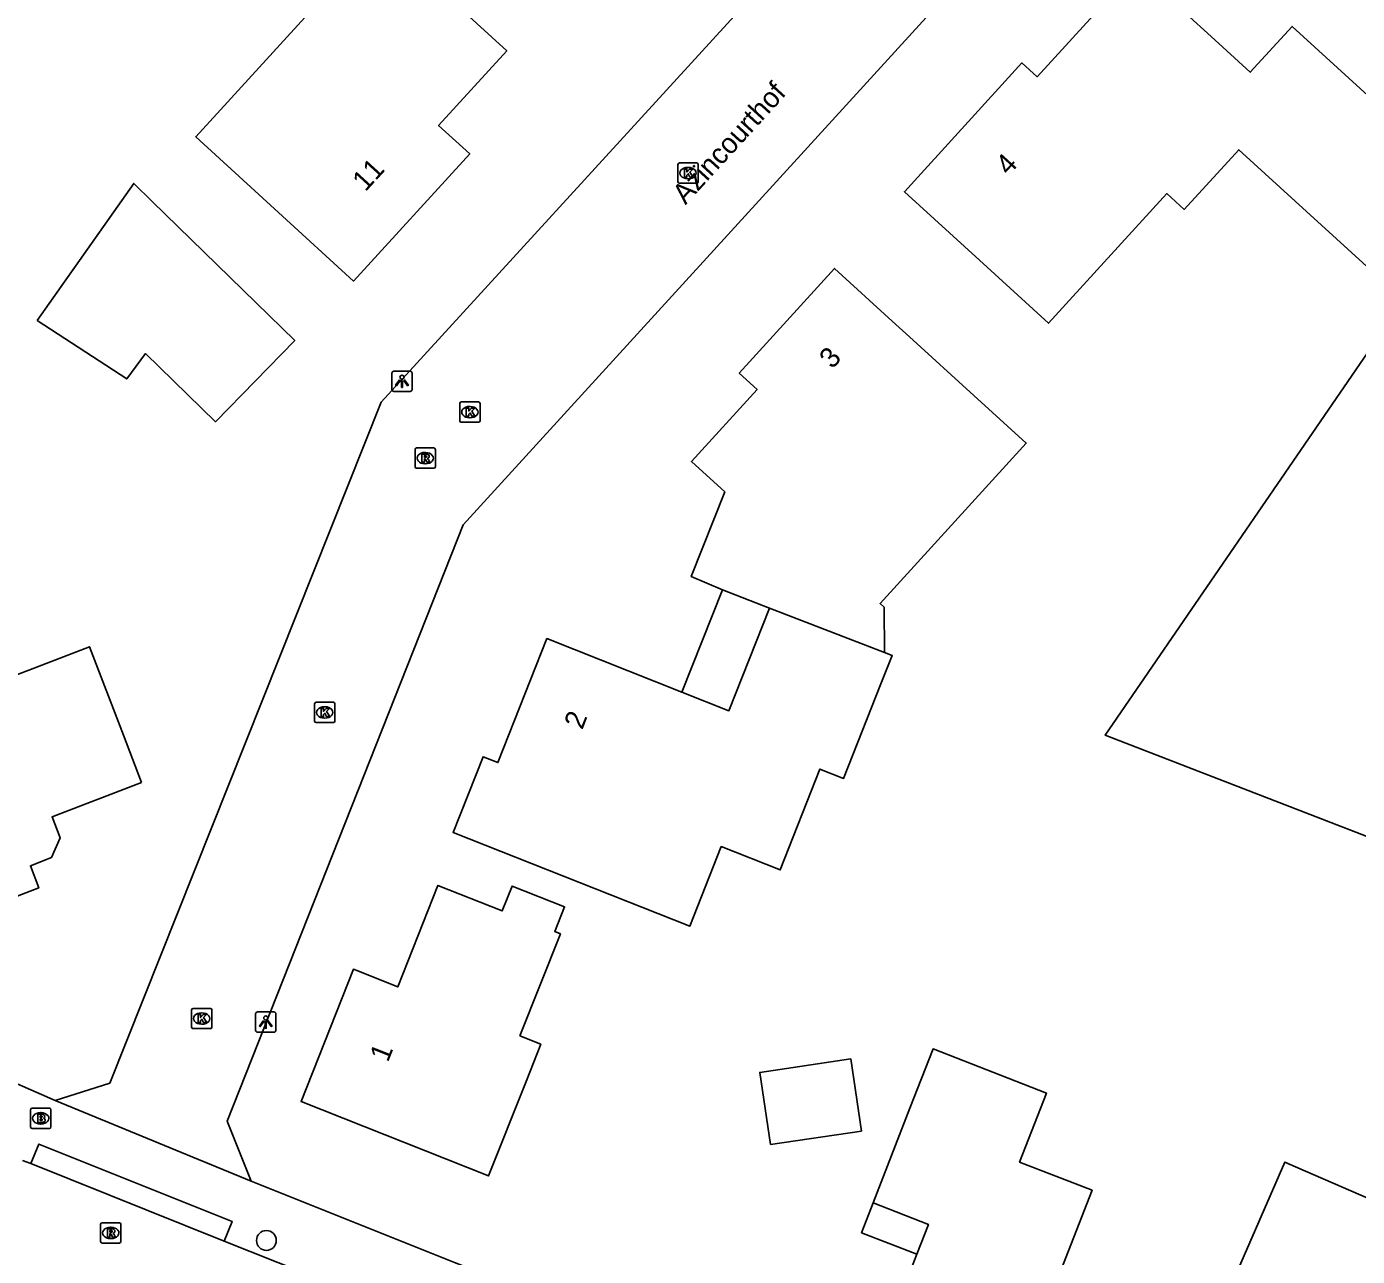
# Model space of a CAD drawing. Extents: x 157767 to 159171, y 387842 to 389425.
# Drawn here: x 158352.7 to 158418.2, y 388925.3 to 388985.8 of the extents above; entities that cross this region are included whole.
import ezdxf

# ---------------------------------------------------------------- set-up
doc = ezdxf.new("R2010")
doc.units = 0
for name, color, linetype in [('IMGEO_Boom', 7, 'Continuous'), ('IMGEO_Brandkraan', 7, 'Continuous'), ('IMGEO_Kolk', 7, 'Continuous'), ('IMGEO_Lichtpunt', 7, 'Continuous'), ('IMGEO_Loofbos', 7, 'Continuous'), ('IMGEO_Openbare_ruimte_label', 7, 'Continuous'), ('IMGEO_Pand', 7, 'Continuous'), ('IMGEO_Pand_nummerreeks', 7, 'Continuous'), ('IMGEO_Pand_overbouw', 7, 'Continuous'), ('IMGEO_Rijbaan_lokaal_open', 7, 'Continuous'), ('IMGEO_Rioolput', 7, 'Continuous'), ('IMGEO_Voetpad_open', 7, 'Continuous')]:
    doc.layers.add(name, color=color, linetype=linetype)

msp = doc.modelspace()

# ---------------------------------------------------------------- linework, layer by layer
at = {"layer": 'IMGEO_Boom'}
msp.add_circle((158364.47, 388926.046), 0.489, dxfattribs=at)
at = {"layer": 'IMGEO_Brandkraan'}
for p, q in [((158352.856, 388931.634), (158352.856, 388932.486)), ((158352.931, 388932.56), (158353.783, 388932.56)), ((158353.344, 388932.34), (158353.369, 388932.34)), ((158353.857, 388932.486), (158353.857, 388931.634)), ((158353.783, 388931.56), (158352.931, 388931.56)), ((158353.367, 388931.78), (158353.342, 388931.78))]:
    msp.add_line(p, q, dxfattribs=at)
for points in [[(158352.856, 388931.634), (158352.856, 388932.486)], [(158352.931, 388932.56), (158353.783, 388932.56)], [(158353.204, 388932.26), (158353.204, 388931.86), (158353.417, 388931.86)], [(158353.435, 388932.26), (158353.204, 388932.26)], [(158353.383, 388932.179), (158353.329, 388932.179), (158353.329, 388932.103)], [(158353.329, 388932.103), (158353.382, 388932.103)], [(158353.857, 388932.486), (158353.857, 388931.634)], [(158353.783, 388931.56), (158352.931, 388931.56)], [(158353.391, 388932.027), (158353.329, 388932.027), (158353.329, 388931.946)], [(158353.329, 388931.946), (158353.391, 388931.946)]]:
    msp.add_lwpolyline(points, dxfattribs=at)
for centre, radius, start, end in [((158352.933, 388932.484), 0.0765, 91.55205, 178.44795), ((158352.933, 388932.484), 0.0765, 91.55205, 178.44795), ((158353.384, 388932.141), 0.0379, 267.82845, 90.93552), ((158353.439, 388932.115), 0.145, 59.4692, 91.53667), ((158353.464, 388932.162), 0.0922, 285.51372, 58.15012), ((158353.469, 388931.97), 0.105, 301.31148, 78.98903), ((158353.781, 388932.484), 0.0765, 1.55205, 88.44795), ((158353.781, 388932.484), 0.0765, 1.55205, 88.44795), ((158352.933, 388931.636), 0.0765, 181.55205, 268.44795), ((158352.933, 388931.636), 0.0765, 181.55205, 268.44795), ((158353.392, 388931.986), 0.0404, 269.87594, 90.50774), ((158353.423, 388932.111), 0.251, 268.66757, 293.53466), ((158353.781, 388931.636), 0.0765, 271.55205, 358.44795), ((158353.781, 388931.636), 0.0765, 271.55205, 358.44795)]:
    msp.add_arc(centre, radius, start, end, dxfattribs=at)
for centre, major_axis, ratio, start_param, end_param in [((158353.343, 388932.06), (-0.387, 0.002), 0.722429, 4.712389, 7.853982), ((158353.368, 388932.06), (-0.39, 0.002), 0.717154, 1.570796, 4.712389)]:
    msp.add_ellipse(centre, major_axis=major_axis, ratio=ratio, start_param=start_param, end_param=end_param, dxfattribs=at)
at = {"layer": 'IMGEO_Kolk'}
for p, q in [((158384.739, 388978.182), (158384.739, 388979.034)), ((158384.814, 388979.108), (158385.666, 388979.108)), ((158385.227, 388978.888), (158385.252, 388978.888)), ((158385.74, 388979.034), (158385.74, 388978.182)), ((158385.666, 388978.108), (158384.814, 388978.108)), ((158385.25, 388978.328), (158385.225, 388978.328)), ((158373.991, 388966.41), (158373.991, 388967.262)), ((158374.066, 388967.336), (158374.918, 388967.336)), ((158374.479, 388967.116), (158374.504, 388967.116)), ((158374.992, 388967.262), (158374.992, 388966.41)), ((158374.918, 388966.336), (158374.066, 388966.336)), ((158374.502, 388966.556), (158374.477, 388966.556)), ((158366.843, 388951.622), (158366.843, 388952.474)), ((158366.918, 388952.548), (158367.77, 388952.548)), ((158367.844, 388952.474), (158367.844, 388951.622)), ((158367.354, 388951.768), (158367.329, 388951.768)), ((158367.331, 388952.328), (158367.356, 388952.328)), ((158367.77, 388951.548), (158366.918, 388951.548)), ((158360.783, 388936.55), (158360.783, 388937.402)), ((158360.858, 388937.476), (158361.71, 388937.476)), ((158361.784, 388937.402), (158361.784, 388936.55)), ((158361.294, 388936.696), (158361.269, 388936.696)), ((158361.271, 388937.256), (158361.296, 388937.256)), ((158361.71, 388936.476), (158360.858, 388936.476))]:
    msp.add_line(p, q, dxfattribs=at)
for points in [[(158384.739, 388978.182), (158384.739, 388979.034)], [(158384.814, 388979.108), (158385.666, 388979.108)], [(158385.06, 388978.808), (158385.183, 388978.808), (158385.183, 388978.657), (158385.313, 388978.808), (158385.477, 388978.808), (158385.331, 388978.657), (158385.484, 388978.408), (158385.332, 388978.408), (158385.247, 388978.572), (158385.183, 388978.505), (158385.183, 388978.408), (158385.06, 388978.408), (158385.06, 388978.808)], [(158385.74, 388979.034), (158385.74, 388978.182)], [(158385.666, 388978.108), (158384.814, 388978.108)], [(158373.991, 388966.41), (158373.991, 388967.262)], [(158374.066, 388967.336), (158374.918, 388967.336)], [(158374.312, 388967.036), (158374.435, 388967.036), (158374.435, 388966.885), (158374.565, 388967.036), (158374.729, 388967.036), (158374.583, 388966.885), (158374.736, 388966.636), (158374.584, 388966.636), (158374.499, 388966.8), (158374.435, 388966.733), (158374.435, 388966.636), (158374.312, 388966.636), (158374.312, 388967.036)], [(158374.992, 388967.262), (158374.992, 388966.41)], [(158374.918, 388966.336), (158374.066, 388966.336)], [(158366.843, 388951.622), (158366.843, 388952.474)], [(158366.918, 388952.548), (158367.77, 388952.548)], [(158367.844, 388952.474), (158367.844, 388951.622)], [(158367.164, 388952.248), (158367.287, 388952.248), (158367.287, 388952.097), (158367.417, 388952.248), (158367.581, 388952.248), (158367.435, 388952.097), (158367.588, 388951.848), (158367.436, 388951.848), (158367.351, 388952.012), (158367.287, 388951.945), (158367.287, 388951.848), (158367.164, 388951.848), (158367.164, 388952.248)], [(158367.77, 388951.548), (158366.918, 388951.548)], [(158360.783, 388936.55), (158360.783, 388937.402)], [(158360.858, 388937.476), (158361.71, 388937.476)], [(158361.784, 388937.402), (158361.784, 388936.55)], [(158361.104, 388937.176), (158361.227, 388937.176), (158361.227, 388937.025), (158361.357, 388937.176), (158361.521, 388937.176), (158361.375, 388937.025), (158361.528, 388936.776), (158361.376, 388936.776), (158361.291, 388936.94), (158361.227, 388936.873), (158361.227, 388936.776), (158361.104, 388936.776), (158361.104, 388937.176)], [(158361.71, 388936.476), (158360.858, 388936.476)]]:
    msp.add_lwpolyline(points, dxfattribs=at)
for centre, start, end in [((158384.816, 388979.032), 91.55205, 178.44795), ((158384.816, 388979.032), 91.55205, 178.44795), ((158385.664, 388979.032), 1.55205, 88.44795), ((158385.664, 388979.032), 1.55205, 88.44795), ((158384.816, 388978.184), 181.55205, 268.44795), ((158384.816, 388978.184), 181.55205, 268.44795), ((158385.664, 388978.184), 271.55205, 358.44795), ((158385.664, 388978.184), 271.55205, 358.44795), ((158374.068, 388967.26), 91.55205, 178.44795), ((158374.068, 388967.26), 91.55205, 178.44795), ((158374.916, 388967.26), 1.55205, 88.44795), ((158374.916, 388967.26), 1.55205, 88.44795), ((158374.068, 388966.412), 181.55205, 268.44795), ((158374.068, 388966.412), 181.55205, 268.44795), ((158374.916, 388966.412), 271.55205, 358.44795), ((158374.916, 388966.412), 271.55205, 358.44795), ((158366.92, 388952.472), 91.55205, 178.44795), ((158366.92, 388952.472), 91.55205, 178.44795), ((158367.768, 388952.472), 1.55205, 88.44795), ((158367.768, 388952.472), 1.55205, 88.44795), ((158366.92, 388951.624), 181.55205, 268.44795), ((158366.92, 388951.624), 181.55205, 268.44795), ((158367.768, 388951.624), 271.55205, 358.44795), ((158367.768, 388951.624), 271.55205, 358.44795), ((158360.86, 388937.4), 91.55205, 178.44795), ((158360.86, 388937.4), 91.55205, 178.44795), ((158361.708, 388937.4), 1.55205, 88.44795), ((158361.708, 388937.4), 1.55205, 88.44795), ((158360.86, 388936.552), 181.55205, 268.44795), ((158360.86, 388936.552), 181.55205, 268.44795), ((158361.708, 388936.552), 271.55205, 358.44795), ((158361.708, 388936.552), 271.55205, 358.44795)]:
    msp.add_arc(centre, 0.0765, start, end, dxfattribs=at)
for centre, major_axis, ratio, start_param, end_param in [((158385.226, 388978.608), (-0.387, 0.002), 0.722429, 4.712389, 7.853982), ((158385.251, 388978.608), (-0.39, 0.002), 0.717154, 1.570796, 4.712389), ((158374.478, 388966.836), (-0.387, 0.002), 0.722429, 4.712389, 7.853982), ((158374.503, 388966.836), (-0.39, 0.002), 0.717154, 1.570796, 4.712389), ((158367.33, 388952.048), (-0.387, 0.002), 0.722429, 4.712389, 7.853982), ((158367.355, 388952.048), (-0.39, 0.002), 0.717154, 1.570796, 4.712389), ((158361.27, 388936.976), (-0.387, 0.002), 0.722429, 4.712389, 7.853982), ((158361.295, 388936.976), (-0.39, 0.002), 0.717154, 1.570796, 4.712389)]:
    msp.add_ellipse(centre, major_axis=major_axis, ratio=ratio, start_param=start_param, end_param=end_param, dxfattribs=at)
at = {"layer": 'IMGEO_Lichtpunt'}
for p, q in [((158370.65, 388968.759), (158370.65, 388967.952)), ((158370.65, 388968.759), (158370.65, 388967.952)), ((158371.552, 388968.854), (158370.744, 388968.854)), ((158371.552, 388968.854), (158370.744, 388968.854)), ((158371.646, 388967.952), (158371.646, 388968.759)), ((158371.646, 388967.952), (158371.646, 388968.759)), ((158370.744, 388967.858), (158371.552, 388967.858)), ((158370.744, 388967.858), (158371.552, 388967.858)), ((158364.842, 388937.299), (158364.034, 388937.299)), ((158364.842, 388937.299), (158364.034, 388937.299)), ((158363.94, 388937.204), (158363.94, 388936.397)), ((158363.94, 388937.204), (158363.94, 388936.397)), ((158364.936, 388936.397), (158364.936, 388937.204)), ((158364.936, 388936.397), (158364.936, 388937.204)), ((158364.034, 388936.303), (158364.842, 388936.303)), ((158364.034, 388936.303), (158364.842, 388936.303))]:
    msp.add_line(p, q, dxfattribs=at)
for points in [[(158371.024, 388968.423), (158371.063, 388968.395), (158370.875, 388968.133), (158370.837, 388968.16), (158371.024, 388968.423)], [(158371.126, 388968.375), (158371.173, 388968.375), (158371.173, 388968.053), (158371.126, 388968.053), (158371.126, 388968.375)], [(158371.236, 388968.395), (158371.274, 388968.422), (158371.461, 388968.16), (158371.422, 388968.132), (158371.236, 388968.395)], [(158364.314, 388936.868), (158364.353, 388936.84), (158364.165, 388936.578), (158364.127, 388936.605), (158364.314, 388936.868)], [(158364.416, 388936.82), (158364.463, 388936.82), (158364.463, 388936.498), (158364.416, 388936.498), (158364.416, 388936.82)], [(158364.526, 388936.84), (158364.564, 388936.867), (158364.751, 388936.605), (158364.712, 388936.577), (158364.526, 388936.84)]]:
    msp.add_lwpolyline(points, dxfattribs=at)
for centre in [(158371.149, 388968.557), (158364.439, 388937.002)]:
    msp.add_circle(centre, 0.0994, dxfattribs=at)
for centre, start, end in [((158370.744, 388968.759), 90, 180), ((158370.744, 388968.759), 90, 180), ((158371.552, 388968.759), 0, 90), ((158371.552, 388968.759), 0, 90), ((158370.744, 388967.952), 180, 270), ((158370.744, 388967.952), 180, 270), ((158371.552, 388967.952), 270, 0), ((158371.552, 388967.952), 270, 360), ((158364.034, 388937.204), 90, 180), ((158364.034, 388937.204), 90, 180), ((158364.842, 388937.204), 0, 90), ((158364.842, 388937.204), 0, 90), ((158364.034, 388936.397), 180, 270), ((158364.034, 388936.397), 180, 270), ((158364.842, 388936.397), 270, 0), ((158364.842, 388936.397), 270, 360)]:
    msp.add_arc(centre, 0.0946, start, end, dxfattribs=at)
at = {"layer": 'IMGEO_Loofbos'}
msp.add_lwpolyline([(158429.539, 388941.74), (158405.787, 388950.924), (158420.246, 388972.013), (158420.509, 388972.333)], dxfattribs=at)
at = {"layer": 'IMGEO_Pand'}
for points in [[(158372.622, 388988.006), (158370.299, 388990.131), (158366.927, 388986.444), (158366.704, 388986.648), (158360.988, 388980.398), (158365.073, 388976.662), (158368.763, 388973.288), (158374.489, 388979.549), (158372.95, 388980.956), (158376.312, 388984.632), (158372.622, 388988.006)], [(158420.509, 388972.333), (158412.366, 388979.761), (158409.674, 388976.816), (158408.821, 388977.596), (158403, 388971.215), (158399.593, 388974.324), (158395.899, 388977.693), (158401.688, 388984.037), (158402.436, 388983.355), (158407.31, 388988.698), (158411.004, 388985.328), (158412.929, 388983.571), (158414.994, 388985.834), (158424.483, 388977.173)], [(158353.178, 388971.344), (158357.594, 388968.472), (158358.521, 388969.722), (158361.967, 388966.364), (158365.87, 388970.37), (158358.847, 388977.212), (158357.938, 388978.098), (158353.178, 388971.344)], [(158394.923, 388954.995), (158394.898, 388957.235), (158394.7, 388957.42), (158401.895, 388965.309), (158399.323, 388967.655), (158396.154, 388970.545), (158395.301, 388971.324), (158392.46, 388973.915), (158387.757, 388968.76), (158388.638, 388967.956), (158385.402, 388964.41), (158387.049, 388962.908), (158385.399, 388958.738), (158386.932, 388958.088), (158389.255, 388957.189)], [(158389.255, 388957.189), (158387.252, 388952.134), (158384.937, 388953.051), (158378.289, 388955.684), (158375.87, 388949.575), (158375.143, 388949.863), (158373.666, 388946.134), (158385.32, 388941.518), (158386.874, 388945.442), (158389.77, 388944.295), (158391.738, 388949.263), (158392.901, 388948.802), (158394.742, 388953.451), (158395.295, 388954.847), (158394.923, 388954.995)], [(158394.923, 388954.995), (158389.255, 388957.189)], [(158358.319, 388948.601), (158357.425, 388950.936), (158355.761, 388955.282), (158349.63, 388952.934), (158349.511, 388953.246), (158347.499, 388952.475), (158346.521, 388955.03), (158344.866, 388955.768), (158343.111, 388955.096), (158342.383, 388953.461), (158343.366, 388950.893), (158347.131, 388941.062), (158353.26, 388943.408), (158352.842, 388944.501), (158353.879, 388944.898), (158354.31, 388945.877), (158353.912, 388946.914), (158358.319, 388948.601)], [(158376.96, 388936.118), (158377.985, 388935.712), (158377.257, 388933.875), (158375.416, 388929.226), (158366.175, 388932.886), (158368.755, 388939.4), (158370.938, 388938.535), (158372.917, 388943.533), (158376.088, 388942.277), (158376.573, 388943.5), (158379.154, 388942.478), (158378.669, 388941.254), (158378.95, 388941.143), (158376.96, 388936.118)], [(158403.341, 388923.886), (158401.53, 388919.225), (158395.096, 388921.726), (158396.514, 388925.375), (158397.082, 388926.837), (158394.36, 388927.895), (158396.171, 388932.556), (158397.306, 388935.476), (158402.888, 388933.307), (158401.566, 388929.906), (158405.141, 388928.517), (158403.341, 388923.886)], [(158389.296, 388930.767), (158388.771, 388934.325), (158393.251, 388934.986), (158393.777, 388931.429), (158389.296, 388930.767)], [(158418.682, 388913.189), (158415.767, 388914.461), (158415.087, 388912.903), (158414.996, 388912.695), (158413.915, 388913.167), (158411.836, 388914.074), (158406.971, 388916.197), (158408.971, 388920.78), (158409.769, 388922.608), (158411.179, 388921.992), (158414.633, 388929.907), (158415.158, 388929.678), (158419.74, 388927.679), (158419.322, 388926.72), (158423.745, 388924.79), (158418.682, 388913.189)]]:
    msp.add_lwpolyline(points, dxfattribs=at)
at = {"layer": 'IMGEO_Pand_overbouw'}
for points in [[(158389.255, 388957.189), (158386.932, 388958.088), (158384.937, 388953.051), (158387.252, 388952.134)], [(158396.514, 388925.375), (158397.082, 388926.837), (158394.36, 388927.895), (158393.788, 388926.423)]]:
    msp.add_lwpolyline(points, close=True, dxfattribs=at)
at = {"layer": 'IMGEO_Rijbaan_lokaal_open'}
for points in [[(158409.5, 389010.392), (158399.997, 389000), (158370.123, 388967.333), (158356.753, 388933.794), (158354.058, 388932.942)], [(158413.055, 389003.917), (158409.481, 389000), (158374.163, 388961.287), (158362.536, 388931.929), (158363.726, 388928.958)], [(158363.726, 388928.958), (158354.058, 388932.942)], [(158352.461, 388929.992), (158352.872, 388929.828)], [(158362.397, 388926.017), (158352.872, 388929.828)], [(158362.397, 388926.017), (158366.308, 388924.453)]]:
    msp.add_lwpolyline(points, dxfattribs=at)
at = {"layer": 'IMGEO_Rioolput'}
for p, q in [((158371.792, 388964.145), (158371.792, 388964.997)), ((158371.867, 388965.071), (158372.719, 388965.071)), ((158372.28, 388964.851), (158372.305, 388964.851)), ((158372.793, 388964.997), (158372.793, 388964.145)), ((158372.303, 388964.291), (158372.278, 388964.291)), ((158372.719, 388964.071), (158371.867, 388964.071)), ((158356.304, 388925.99), (158356.304, 388926.842)), ((158356.379, 388926.916), (158357.231, 388926.916)), ((158357.305, 388926.842), (158357.305, 388925.99)), ((158356.792, 388926.696), (158356.817, 388926.696)), ((158357.231, 388925.916), (158356.379, 388925.916)), ((158356.815, 388926.136), (158356.79, 388926.136))]:
    msp.add_line(p, q, dxfattribs=at)
for points in [[(158371.792, 388964.145), (158371.792, 388964.997)], [(158371.867, 388965.071), (158372.719, 388965.071)], [(158372.793, 388964.997), (158372.793, 388964.145)], [(158372.381, 388964.769), (158372.129, 388964.771), (158372.129, 388964.371)], [(158372.129, 388964.371), (158372.253, 388964.371), (158372.253, 388964.533), (158372.264, 388964.533)], [(158372.307, 388964.69), (158372.253, 388964.69), (158372.253, 388964.609)], [(158372.253, 388964.609), (158372.305, 388964.609)], [(158372.311, 388964.504), (158372.382, 388964.371), (158372.522, 388964.371), (158372.457, 388964.497)], [(158372.719, 388964.071), (158371.867, 388964.071)], [(158356.304, 388925.99), (158356.304, 388926.842)], [(158356.379, 388926.916), (158357.231, 388926.916)], [(158357.305, 388926.842), (158357.305, 388925.99)], [(158356.893, 388926.614), (158356.641, 388926.616), (158356.641, 388926.216)], [(158356.641, 388926.216), (158356.765, 388926.216), (158356.765, 388926.378), (158356.776, 388926.378)], [(158356.819, 388926.535), (158356.765, 388926.535), (158356.765, 388926.454)], [(158356.765, 388926.454), (158356.817, 388926.454)], [(158356.823, 388926.349), (158356.894, 388926.216), (158357.034, 388926.216), (158356.969, 388926.342)], [(158357.231, 388925.916), (158356.379, 388925.916)]]:
    msp.add_lwpolyline(points, dxfattribs=at)
for centre, radius, start, end in [((158371.869, 388964.995), 0.0765, 91.55205, 178.44795), ((158371.869, 388964.995), 0.0765, 91.55205, 178.44795), ((158372.717, 388964.995), 0.0765, 1.55205, 88.44795), ((158372.717, 388964.995), 0.0765, 1.55205, 88.44795), ((158372.263, 388964.48), 0.0533, 26.02933, 88.69889), ((158372.289, 388964.798), 0.19, 274.7715, 282.96867), ((158372.313, 388964.594), 0.0964, 77.00612, 93.18647), ((158372.327, 388964.651), 0.0378, 276.66336, 79.67722), ((158372.38, 388964.659), 0.109, 350.36119, 89.41601), ((158372.378, 388964.659), 0.112, 277.58423, 350.98172), ((158372.362, 388964.444), 0.108, 29.51342, 73.79051), ((158371.869, 388964.147), 0.0765, 181.55205, 268.44795), ((158371.869, 388964.147), 0.0765, 181.55205, 268.44795), ((158372.717, 388964.147), 0.0765, 271.55205, 358.44795), ((158372.717, 388964.147), 0.0765, 271.55205, 358.44795), ((158356.381, 388926.84), 0.0765, 91.55205, 178.44795), ((158356.381, 388926.84), 0.0765, 91.55205, 178.44795), ((158357.229, 388926.84), 0.0765, 1.55205, 88.44795), ((158357.229, 388926.84), 0.0765, 1.55205, 88.44795), ((158356.775, 388926.325), 0.0533, 26.02933, 88.69889), ((158356.801, 388926.643), 0.19, 274.7715, 282.96867), ((158356.825, 388926.439), 0.0964, 77.00612, 93.18647), ((158356.839, 388926.496), 0.0378, 276.66336, 79.67722), ((158356.892, 388926.504), 0.109, 350.36119, 89.41601), ((158356.89, 388926.504), 0.112, 277.58423, 350.98172), ((158356.874, 388926.289), 0.108, 29.51342, 73.79051), ((158356.381, 388925.992), 0.0765, 181.55205, 268.44795), ((158356.381, 388925.992), 0.0765, 181.55205, 268.44795), ((158357.229, 388925.992), 0.0765, 271.55205, 358.44795), ((158357.229, 388925.992), 0.0765, 271.55205, 358.44795)]:
    msp.add_arc(centre, radius, start, end, dxfattribs=at)
for centre, major_axis, ratio, start_param, end_param in [((158372.279, 388964.571), (-0.387, 0.002), 0.722429, 4.712389, 7.853982), ((158372.304, 388964.571), (-0.39, 0.002), 0.717154, 1.570796, 4.712389), ((158356.791, 388926.416), (-0.387, 0.002), 0.722429, 4.712389, 7.853982), ((158356.816, 388926.416), (-0.39, 0.002), 0.717154, 1.570796, 4.712389)]:
    msp.add_ellipse(centre, major_axis=major_axis, ratio=ratio, start_param=start_param, end_param=end_param, dxfattribs=at)
at = {"layer": 'IMGEO_Voetpad_open'}
for points in [[(158354.058, 388932.942), (158349.639, 388934.881), (158345.576, 388938.007), (158310.368, 388976.206)], [(158352.872, 388929.828), (158353.258, 388930.794), (158362.783, 388926.983), (158362.397, 388926.017)], [(158363.726, 388928.958), (158373.729, 388924.966), (158389.527, 388918.66), (158431.408, 388901.943)]]:
    msp.add_lwpolyline(points, dxfattribs=at)

# ---------------------------------------------------------------- texts
at = {"layer": 'IMGEO_Openbare_ruimte_label'}
msp.add_text('Azincourthof', height=1, rotation=47.63383, dxfattribs=at).set_placement((158385.114, 388977.018))
at = {"layer": 'IMGEO_Pand_nummerreeks'}
for s, rotation, p in [('4', 47.61852, (158401.031, 388978.451)), ('11', 47.55551, (158369.347, 388977.661)), ('3', 47.62425, (158392.346, 388968.924)), ('2', 68.3997, (158380.027, 388951.164)), ('1', 68.39397, (158370.454, 388934.785))]:
    msp.add_text(s, height=1, rotation=rotation, dxfattribs=at).set_placement(p)

doc.saveas('drawing.dxf')
